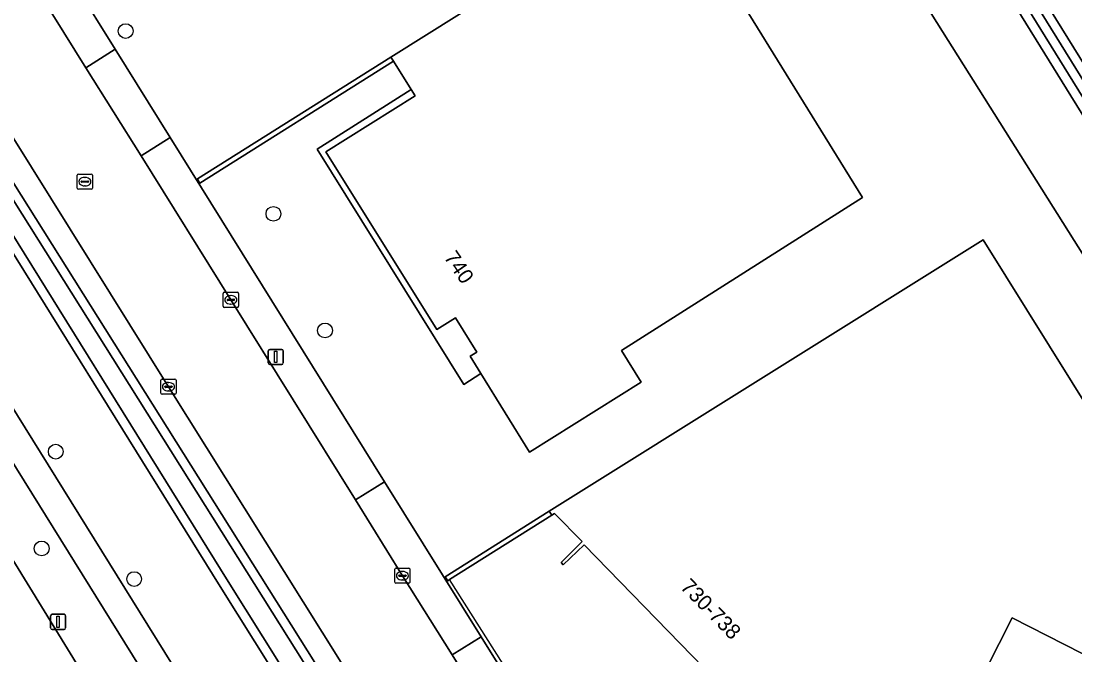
# Model space of a CAD drawing. Extents: x 158835 to 160077, y 386387 to 387778.
# Drawn here: x 159022.1 to 159091.8, y 386920.7 to 386962.6 of the extents above; entities that cross this region are included whole.
import ezdxf

# ---------------------------------------------------------------- set-up
doc = ezdxf.new("R2010")
doc.units = 0
for name, color, linetype in [('IMGEO_Berm_groen', 7, 'Continuous'), ('IMGEO_Boom', 7, 'Continuous'), ('IMGEO_Erf', 7, 'Continuous'), ('IMGEO_Fietspad_gesloten', 7, 'Continuous'), ('IMGEO_Greppel_droge_sloot', 7, 'Continuous'), ('IMGEO_Groenvoorziening', 7, 'Continuous'), ('IMGEO_Hek', 7, 'Continuous'), ('IMGEO_Kolk', 7, 'Continuous'), ('IMGEO_Lichtmast', 7, 'Continuous'), ('IMGEO_Loofbos', 7, 'Continuous'), ('IMGEO_Muur', 7, 'Continuous'), ('IMGEO_Oever', 7, 'Continuous'), ('IMGEO_Pand', 7, 'Continuous'), ('IMGEO_Pand_nummerreeks', 7, 'Continuous'), ('IMGEO_Pand_overbouw', 7, 'Continuous'), ('IMGEO_Rijbaan_lokaal_open', 7, 'Continuous'), ('IMGEO_Rijbaan_regionaal_gesloten', 7, 'Continuous'), ('IMGEO_Rioolput', 7, 'Continuous'), ('IMGEO_Voetpad_open', 7, 'Continuous')]:
    doc.layers.add(name, color=color, linetype=linetype)

msp = doc.modelspace()

# ---------------------------------------------------------------- linework, layer by layer
at = {"layer": 'IMGEO_Berm_groen'}
for points in [[(159075.251, 386868.876), (159065.997, 386883.711), (159059.057, 386894.827), (159053.024, 386904.489), (159043.257, 386920.182), (159031.839, 386938.426), (159021.504, 386954.997), (159010.09, 386973.23), (159000.316, 386988.934), (159000, 386989.439), (158993.387, 387000), (158992.734, 387001.043), (158991.141, 387000.087), (158989.379, 386999.029), (158984.936, 386996.361), (158992.533, 386984.139), (158992.568, 386983.667), (158998.45, 386974.253), (159000, 386971.66), (159017.155, 386944.035), (159035.145, 386915.136), (159051.101, 386889.639), (159051.929, 386888.316), (159072.053, 386856.336)], [(159039.053, 386905.234), (159013.182, 386946.824), (158996.138, 386974.083), (158990.726, 386982.523), (158990.313, 386982.228), (158995.403, 386973.836)], [(159000.738, 386964.255), (159007.024, 386951.037), (159009.693, 386945.652), (159017.299, 386933.828), (159034.701, 386905.543), (159048.457, 386883.647), (159061.455, 386863.013)]]:
    msp.add_lwpolyline(points, dxfattribs=at)
msp.add_lwpolyline([(159035.265, 386925.216), (159000, 386981.943), (158990.004, 386998.024), (158991.693, 386999.224), (159000, 386986.242), (159057.921, 386894.086), (159063.62, 386885.019), (159091.508, 386840.108), (159091.568, 386839.665), (159091.422, 386839.242), (159091.028, 386838.871), (159090.244, 386838.524), (159089.835, 386838.498), (159089.256, 386838.78), (159088.981, 386839.474), (159055.682, 386892.626)], close=True, dxfattribs=at)
at = {"layer": 'IMGEO_Boom'}
for centre in [(159029.001, 386961.946), (159038.781, 386949.859), (159042.194, 386942.147), (159024.377, 386934.135), (159023.446, 386927.73), (159029.567, 386925.705)]:
    msp.add_circle(centre, 0.489, dxfattribs=at)
at = {"layer": 'IMGEO_Erf'}
for points in [[(159105.278, 386926.65), (159059.05, 387000)], [(159017.609, 386977.869), (159028.298, 386960.742), (159031.942, 386954.904), (159046.121, 386932.132), (159052.526, 386921.891), (159061.292, 386907.837), (159061.438, 386907.918), (159066.583, 386899.738), (159066.666, 386899.609), (159066.88, 386899.741), (159067.552, 386900.158), (159067.709, 386900.255), (159091.296, 386914.922), (159096.847, 386918.374), (159097.39, 386918.123), (159105.16, 386925.412)]]:
    msp.add_lwpolyline(points, dxfattribs=at)
for points in [[(159064.894, 386971.726), (159077.764, 386950.938), (159061.799, 386940.822), (159063.111, 386938.73), (159055.719, 386934.097), (159052.509, 386939.297), (159051.367, 386938.582), (159041.68, 386954.144), (159047.888, 386958.091), (159046.725, 386959.948), (159033.917, 386951.894), (159033.752, 386952.168), (159046.555, 386960.214)], [(159057.026, 386930.203), (159085.733, 386948.136), (159098.905, 386927.043), (159092.293, 386920.792), (159087.651, 386923.144), (159084.236, 386916.402), (159079.601, 386918.778), (159073.847, 386913.112), (159073.617, 386913.315), (159059.33, 386927.96), (159057.958, 386926.654), (159057.813, 386926.806), (159059.214, 386928.192), (159057.381, 386930.049), (159057.194, 386929.933), (159050.432, 386925.672), (159050.308, 386925.594), (159050.145, 386925.861)]]:
    msp.add_lwpolyline(points, close=True, dxfattribs=at)
at = {"layer": 'IMGEO_Fietspad_gesloten'}
for points in [[(158964.775, 387027.728), (158963.246, 387026.807), (158975.486, 387007.336), (158980.411, 386999.184), (158990.726, 386982.523), (158996.138, 386974.083), (159013.182, 386946.824), (159039.053, 386905.234), (159050.784, 386886.396), (159070.38, 386855.242)], [(159072.053, 386856.336), (159051.929, 386888.316), (159051.101, 386889.639), (159035.145, 386915.136), (159017.155, 386944.035), (159000, 386971.66), (158998.45, 386974.253), (158992.568, 386983.667), (158992.533, 386984.139), (158984.936, 386996.361), (158983.958, 386997.917), (158983.029, 386999.449)]]:
    msp.add_lwpolyline(points, dxfattribs=at)
at = {"layer": 'IMGEO_Greppel_droge_sloot'}
msp.add_lwpolyline([(158999.473, 386985.908), (158991.52, 386998.336), (158991.091, 386998.031), (158990.844, 386997.855), (159000.53, 386982.272), (159035.794, 386925.546), (159056.211, 386892.957), (159089.54, 386839.757), (159089.747, 386839.235), (159089.96, 386839.131), (159090.093, 386839.14), (159090.678, 386839.399), (159090.882, 386839.591), (159090.93, 386839.728), (159090.907, 386839.892), (159063.091, 386884.688), (159057.393, 386893.754)], close=True, dxfattribs=at)
at = {"layer": 'IMGEO_Groenvoorziening'}
for points in [[(159111.422, 386929.098), (159110.699, 386930.263), (159101.209, 386945.557), (159067.427, 387000), (159057.059, 387016.709), (159048.064, 387031.206)], [(159108.58, 386920.602), (159109.022, 386921.017), (159109.426, 386921.47), (159109.787, 386921.957), (159110.103, 386922.474), (159110.372, 386923.018), (159110.591, 386923.583), (159110.758, 386924.166), (159110.873, 386924.761), (159110.935, 386925.364), (159110.942, 386925.971), (159110.895, 386926.575), (159110.794, 386927.173), (159110.64, 386927.76), (159110.435, 386928.33), (159110.378, 386928.464), (159066.053, 387000), (159047.042, 387030.681)], [(159047.042, 387030.681), (159066.053, 387000), (159110.378, 386928.464), (159110.435, 386928.33), (159110.64, 386927.76), (159110.794, 386927.173), (159110.895, 386926.575), (159110.942, 386925.971), (159110.935, 386925.364), (159110.873, 386924.761), (159110.758, 386924.166), (159110.591, 386923.583), (159110.372, 386923.018), (159110.103, 386922.474), (159109.787, 386921.957), (159109.426, 386921.47), (159109.022, 386921.017), (159108.58, 386920.602)], [(159047.544, 387030.967), (159066.743, 387000), (159110.881, 386928.808)], [(159110.881, 386928.808), (159066.743, 387000), (159047.544, 387030.967)], [(159046.571, 387030.271), (159065.319, 387000), (159109.791, 386928.194), (159109.911, 386927.908), (159110.085, 386927.393), (159110.212, 386926.865), (159110.292, 386926.327), (159110.323, 386925.784), (159110.306, 386925.241), (159110.24, 386924.701), (159110.127, 386924.17), (159109.966, 386923.65), (159109.759, 386923.147), (159109.509, 386922.665), (159109.216, 386922.207), (159108.884, 386921.777), (159108.514, 386921.378), (159108.111, 386921.014), (159107.676, 386920.687)]]:
    msp.add_lwpolyline(points, dxfattribs=at)
msp.add_lwpolyline([(159106.574, 386948.859), (159074.653, 387000), (159062.139, 387020.048), (159057.059, 387016.709), (159067.427, 387000), (159101.209, 386945.557)], close=True, dxfattribs=at)
at = {"layer": 'IMGEO_Hek'}
msp.add_lwpolyline([(159066.88, 386899.741), (159050.432, 386925.672)], dxfattribs=at)
at = {"layer": 'IMGEO_Kolk'}
for p, q in [((159035.459, 386943.746), (159035.459, 386944.598)), ((159035.534, 386944.672), (159036.386, 386944.672)), ((159036.46, 386944.598), (159036.46, 386943.746)), ((159035.718, 386944.166), (159035.718, 386944.178)), ((159036.156, 386944.129), (159035.758, 386944.129)), ((159035.761, 386944.215), (159036.159, 386944.215)), ((159035.97, 386943.892), (159035.945, 386943.892)), ((159035.947, 386944.452), (159035.972, 386944.452)), ((159036.202, 386944.178), (159036.202, 386944.166)), ((159036.386, 386943.672), (159035.534, 386943.672)), ((159031.337, 386937.999), (159031.337, 386938.851)), ((159031.412, 386938.925), (159032.264, 386938.925)), ((159031.596, 386938.419), (159031.596, 386938.431)), ((159032.034, 386938.382), (159031.636, 386938.382)), ((159031.639, 386938.468), (159032.037, 386938.468)), ((159031.825, 386938.705), (159031.85, 386938.705)), ((159032.08, 386938.431), (159032.08, 386938.419)), ((159032.338, 386938.851), (159032.338, 386937.999)), ((159032.264, 386937.925), (159031.412, 386937.925)), ((159031.848, 386938.145), (159031.823, 386938.145)), ((159046.814, 386925.503), (159046.814, 386926.355)), ((159046.889, 386926.429), (159047.741, 386926.429)), ((159047.073, 386925.923), (159047.073, 386925.935)), ((159047.511, 386925.886), (159047.113, 386925.886)), ((159047.116, 386925.972), (159047.514, 386925.972)), ((159047.302, 386926.209), (159047.327, 386926.209)), ((159047.557, 386925.935), (159047.557, 386925.923)), ((159047.815, 386926.355), (159047.815, 386925.503)), ((159047.741, 386925.429), (159046.889, 386925.429)), ((159047.325, 386925.649), (159047.3, 386925.649))]:
    msp.add_line(p, q, dxfattribs=at)
for points in [[(159035.459, 386943.746), (159035.459, 386944.598)], [(159035.534, 386944.672), (159036.386, 386944.672)], [(159036.46, 386944.598), (159036.46, 386943.746)], [(159036.386, 386943.672), (159035.534, 386943.672)], [(159031.337, 386937.999), (159031.337, 386938.851)], [(159031.412, 386938.925), (159032.264, 386938.925)], [(159032.338, 386938.851), (159032.338, 386937.999)], [(159032.264, 386937.925), (159031.412, 386937.925)], [(159046.814, 386925.503), (159046.814, 386926.355)], [(159046.889, 386926.429), (159047.741, 386926.429)], [(159047.815, 386926.355), (159047.815, 386925.503)], [(159047.741, 386925.429), (159046.889, 386925.429)]]:
    msp.add_lwpolyline(points, dxfattribs=at)
for centre, radius, start, end in [((159035.536, 386944.596), 0.0765, 91.55205, 178.44795), ((159035.536, 386944.596), 0.0765, 91.55205, 178.44795), ((159036.384, 386944.596), 0.0765, 1.55205, 88.44795), ((159036.384, 386944.596), 0.0765, 1.55205, 88.44795), ((159035.758, 386944.175), 0.0403, 85.87752, 175.75265), ((159035.755, 386944.165), 0.0366, 178.93798, 274.71019), ((159036.159, 386944.172), 0.043, 264.86636, 352.45326), ((159036.163, 386944.177), 0.0386, 1.73085, 96.63898), ((159035.536, 386943.748), 0.0765, 181.55205, 268.44795), ((159035.536, 386943.748), 0.0765, 181.55205, 268.44795), ((159036.384, 386943.748), 0.0765, 271.55205, 358.44795), ((159036.384, 386943.748), 0.0765, 271.55205, 358.44795), ((159031.414, 386938.849), 0.0765, 91.55205, 178.44795), ((159031.414, 386938.849), 0.0765, 91.55205, 178.44795), ((159031.636, 386938.428), 0.0403, 85.87752, 175.75265), ((159031.633, 386938.418), 0.0366, 178.93798, 274.71019), ((159032.037, 386938.425), 0.043, 264.86636, 352.45326), ((159032.041, 386938.43), 0.0386, 1.73085, 96.63898), ((159032.262, 386938.849), 0.0765, 1.55205, 88.44795), ((159032.262, 386938.849), 0.0765, 1.55205, 88.44795), ((159031.414, 386938.001), 0.0765, 181.55205, 268.44795), ((159031.414, 386938.001), 0.0765, 181.55205, 268.44795), ((159032.262, 386938.001), 0.0765, 271.55205, 358.44795), ((159032.262, 386938.001), 0.0765, 271.55205, 358.44795), ((159046.891, 386926.353), 0.0765, 91.55205, 178.44795), ((159046.891, 386926.353), 0.0765, 91.55205, 178.44795), ((159047.113, 386925.932), 0.0403, 85.87752, 175.75265), ((159047.11, 386925.922), 0.0366, 178.93798, 274.71019), ((159047.514, 386925.929), 0.043, 264.86636, 352.45326), ((159047.518, 386925.934), 0.0386, 1.73085, 96.63898), ((159047.739, 386926.353), 0.0765, 1.55205, 88.44795), ((159047.739, 386926.353), 0.0765, 1.55205, 88.44795), ((159046.891, 386925.505), 0.0765, 181.55205, 268.44795), ((159046.891, 386925.505), 0.0765, 181.55205, 268.44795), ((159047.739, 386925.505), 0.0765, 271.55205, 358.44795), ((159047.739, 386925.505), 0.0765, 271.55205, 358.44795)]:
    msp.add_arc(centre, radius, start, end, dxfattribs=at)
for centre, major_axis, ratio, start_param, end_param in [((159035.946, 386944.172), (-0.387, 0.002), 0.722429, 4.712389, 7.853982), ((159035.971, 386944.172), (-0.39, 0.002), 0.717154, 1.570796, 4.712389), ((159031.824, 386938.425), (-0.387, 0.002), 0.722429, 4.712389, 7.853982), ((159031.849, 386938.425), (-0.39, 0.002), 0.717154, 1.570796, 4.712389), ((159047.301, 386925.929), (-0.387, 0.002), 0.722429, 4.712389, 7.853982), ((159047.326, 386925.929), (-0.39, 0.002), 0.717154, 1.570796, 4.712389)]:
    msp.add_ellipse(centre, major_axis=major_axis, ratio=ratio, start_param=start_param, end_param=end_param, dxfattribs=at)
at = {"layer": 'IMGEO_Lichtmast'}
for p, q in [((159038.44, 386939.999), (159038.44, 386940.799)), ((159038.44, 386940.799), (159038.44, 386939.999)), ((159038.54, 386940.899), (159039.33, 386940.899)), ((159039.33, 386940.899), (159038.54, 386940.899)), ((159039.43, 386940.799), (159039.43, 386939.999)), ((159039.43, 386939.999), (159039.43, 386940.799)), ((159039.33, 386939.899), (159038.54, 386939.899)), ((159038.54, 386939.899), (159039.33, 386939.899)), ((159024.037, 386922.475), (159024.037, 386923.275)), ((159024.037, 386923.275), (159024.037, 386922.475)), ((159024.137, 386923.375), (159024.927, 386923.375)), ((159024.927, 386923.375), (159024.137, 386923.375)), ((159025.027, 386923.275), (159025.027, 386922.475)), ((159025.027, 386922.475), (159025.027, 386923.275)), ((159024.927, 386922.375), (159024.137, 386922.375)), ((159024.137, 386922.375), (159024.927, 386922.375))]:
    msp.add_line(p, q, dxfattribs=at)
for points in [[(159038.86, 386940.774), (159039.01, 386940.774), (159039.01, 386940.024), (159038.86, 386940.024), (159038.86, 386940.774)], [(159024.457, 386923.25), (159024.607, 386923.25), (159024.607, 386922.5), (159024.457, 386922.5), (159024.457, 386923.25)]]:
    msp.add_lwpolyline(points, dxfattribs=at)
for centre, start, end in [((159038.54, 386940.799), 90, 180), ((159038.54, 386940.799), 90, 180), ((159039.33, 386940.799), 0, 90), ((159039.33, 386940.799), 360, 90), ((159038.54, 386939.999), 180, 270), ((159038.54, 386939.999), 180, 270), ((159039.33, 386939.999), 270, 0), ((159039.33, 386939.999), 270, 0), ((159024.137, 386923.275), 90, 180), ((159024.137, 386923.275), 90, 180), ((159024.927, 386923.275), 0, 90), ((159024.927, 386923.275), 360, 90), ((159024.137, 386922.475), 180, 270), ((159024.137, 386922.475), 180, 270), ((159024.927, 386922.475), 270, 0), ((159024.927, 386922.475), 270, 0)]:
    msp.add_arc(centre, 0.1, start, end, dxfattribs=at)
at = {"layer": 'IMGEO_Loofbos'}
for points in [[(159042.882, 387025.766), (159059.05, 387000), (159105.278, 386926.65)], [(159105.16, 386925.412), (159097.39, 386918.123), (159102.365, 386915.829), (159103.677, 386917.524), (159107.676, 386920.687), (159108.111, 386921.014), (159108.514, 386921.378), (159108.884, 386921.777), (159109.216, 386922.207), (159109.509, 386922.665), (159109.759, 386923.147), (159109.966, 386923.65), (159110.127, 386924.17), (159110.24, 386924.701), (159110.306, 386925.241), (159110.323, 386925.784), (159110.292, 386926.327), (159110.212, 386926.865), (159110.085, 386927.393), (159109.911, 386927.908), (159109.791, 386928.194), (159065.319, 387000)]]:
    msp.add_lwpolyline(points, dxfattribs=at)
at = {"layer": 'IMGEO_Muur'}
for points in [[(159046.555, 386960.214), (159033.752, 386952.168), (159033.917, 386951.894), (159046.725, 386959.948)], [(159057.026, 386930.203), (159050.145, 386925.861), (159050.308, 386925.594), (159050.432, 386925.672), (159057.194, 386929.933)]]:
    msp.add_lwpolyline(points, close=True, dxfattribs=at)
at = {"layer": 'IMGEO_Oever'}
for points in [[(159000, 386986.242), (158991.693, 386999.224), (158990.004, 386998.024), (159000, 386981.943), (159035.265, 386925.216), (159055.682, 386892.626), (159088.981, 386839.474), (159089.256, 386838.78), (159089.835, 386838.498), (159090.244, 386838.524), (159091.028, 386838.871), (159091.422, 386839.242), (159091.568, 386839.665), (159091.508, 386840.108), (159063.62, 386885.019), (159057.921, 386894.086)], [(158999.473, 386985.908), (159057.393, 386893.754), (159063.091, 386884.688), (159090.907, 386839.892), (159090.93, 386839.728), (159090.882, 386839.591), (159090.678, 386839.399), (159090.093, 386839.14), (159089.96, 386839.131), (159089.747, 386839.235), (159089.54, 386839.757), (159056.211, 386892.957), (159035.794, 386925.546), (159000.53, 386982.272), (158990.844, 386997.855), (158991.091, 386998.031), (158991.52, 386998.336)]]:
    msp.add_lwpolyline(points, close=True, dxfattribs=at)
at = {"layer": 'IMGEO_Pand'}
for points in [[(159052.509, 386939.297), (159055.719, 386934.097), (159063.111, 386938.73), (159061.799, 386940.822), (159077.764, 386950.938), (159064.894, 386971.726), (159046.555, 386960.214), (159046.725, 386959.948), (159047.888, 386958.091), (159048.15, 386957.673), (159042.244, 386953.965), (159049.598, 386942.216), (159050.819, 386942.987), (159052.234, 386940.714), (159051.8, 386940.446)], [(159057.381, 386930.049), (159059.214, 386928.192), (159057.813, 386926.806), (159057.958, 386926.654), (159059.33, 386927.96), (159073.617, 386913.315), (159073.847, 386913.112), (159079.601, 386918.778), (159084.236, 386916.402), (159087.651, 386923.144), (159092.293, 386920.792), (159098.905, 386927.043), (159085.733, 386948.136), (159057.026, 386930.203), (159057.194, 386929.933)]]:
    msp.add_lwpolyline(points, close=True, dxfattribs=at)
at = {"layer": 'IMGEO_Pand_overbouw'}
msp.add_lwpolyline([(159052.509, 386939.297), (159051.8, 386940.446), (159052.234, 386940.714), (159050.819, 386942.987), (159049.598, 386942.216), (159042.244, 386953.965), (159048.15, 386957.673), (159047.888, 386958.091), (159041.68, 386954.144), (159051.367, 386938.582)], close=True, dxfattribs=at)
at = {"layer": 'IMGEO_Rijbaan_lokaal_open'}
for points in [[(159088.091, 386860.551), (159077.264, 386877.959), (159073.44, 386884.112), (159067.46, 386893.713), (159065.265, 386897.218), (159064.514, 386898.388), (159059.394, 386906.605), (159057.132, 386910.196), (159050.595, 386920.7), (159047.315, 386925.929), (159044.207, 386930.937), (159035.958, 386944.171), (159030.023, 386953.704), (159026.376, 386959.526), (159015.823, 386976.434)], [(159021.504, 386954.997), (159031.839, 386938.426), (159043.257, 386920.182), (159053.024, 386904.489), (159059.057, 386894.827), (159065.997, 386883.711), (159075.251, 386868.876)]]:
    msp.add_lwpolyline(points, dxfattribs=at)
at = {"layer": 'IMGEO_Rijbaan_regionaal_gesloten'}
msp.add_lwpolyline([(159061.455, 386863.013), (159048.457, 386883.647), (159034.701, 386905.543), (159017.299, 386933.828), (159009.693, 386945.652), (159008.588, 386946.65), (158958.027, 387027.623), (158955.981, 387031.955), (158952.104, 387038.077), (158945.893, 387047.913), (158943.167, 387052.282), (158936.461, 387062.984), (158929.373, 387074.223), (158925.182, 387080.963), (158923.799, 387083.122), (158918.13, 387092.582), (158913.068, 387101.094)], dxfattribs=at)
at = {"layer": 'IMGEO_Rioolput'}
for p, q in [((159025.804, 386951.561), (159025.804, 386952.413)), ((159025.879, 386952.487), (159026.731, 386952.487)), ((159026.292, 386952.267), (159026.317, 386952.267)), ((159026.805, 386952.413), (159026.805, 386951.561)), ((159026.063, 386951.981), (159026.063, 386951.993)), ((159026.501, 386951.944), (159026.103, 386951.944)), ((159026.106, 386952.03), (159026.504, 386952.03)), ((159026.315, 386951.707), (159026.29, 386951.707)), ((159026.547, 386951.993), (159026.547, 386951.981)), ((159026.731, 386951.487), (159025.879, 386951.487))]:
    msp.add_line(p, q, dxfattribs=at)
for points in [[(159025.804, 386951.561), (159025.804, 386952.413)], [(159025.879, 386952.487), (159026.731, 386952.487)], [(159026.805, 386952.413), (159026.805, 386951.561)], [(159026.731, 386951.487), (159025.879, 386951.487)]]:
    msp.add_lwpolyline(points, dxfattribs=at)
for centre, radius, start, end in [((159025.881, 386952.411), 0.0765, 91.55205, 178.44795), ((159025.881, 386952.411), 0.0765, 91.55205, 178.44795), ((159026.729, 386952.411), 0.0765, 1.55205, 88.44795), ((159026.729, 386952.411), 0.0765, 1.55205, 88.44795), ((159025.881, 386951.563), 0.0765, 181.55205, 268.44795), ((159025.881, 386951.563), 0.0765, 181.55205, 268.44795), ((159026.103, 386951.99), 0.0403, 85.87752, 175.75265), ((159026.1, 386951.98), 0.0366, 178.93798, 274.71019), ((159026.504, 386951.987), 0.043, 264.86636, 352.45326), ((159026.508, 386951.992), 0.0386, 1.73085, 96.63898), ((159026.729, 386951.563), 0.0765, 271.55205, 358.44795), ((159026.729, 386951.563), 0.0765, 271.55205, 358.44795)]:
    msp.add_arc(centre, radius, start, end, dxfattribs=at)
for centre, major_axis, ratio, start_param, end_param in [((159026.291, 386951.987), (-0.387, 0.002), 0.722429, 4.712389, 7.853982), ((159026.316, 386951.987), (-0.39, 0.002), 0.717154, 1.570796, 4.712389)]:
    msp.add_ellipse(centre, major_axis=major_axis, ratio=ratio, start_param=start_param, end_param=end_param, dxfattribs=at)
at = {"layer": 'IMGEO_Voetpad_open'}
for points in [[(159015.665, 386976.654), (159015.823, 386976.434), (159026.376, 386959.526), (159028.298, 386960.742), (159017.609, 386977.869)], [(159026.376, 386959.526), (159030.023, 386953.704), (159031.942, 386954.904), (159028.298, 386960.742)], [(159051.8, 386940.446), (159052.234, 386940.714), (159050.819, 386942.987), (159049.598, 386942.216), (159042.244, 386953.965), (159048.15, 386957.673), (159047.888, 386958.091), (159041.68, 386954.144), (159051.367, 386938.582), (159052.509, 386939.297)], [(159030.023, 386953.704), (159035.958, 386944.171), (159044.207, 386930.937), (159046.121, 386932.132), (159031.942, 386954.904)], [(159044.207, 386930.937), (159047.315, 386925.929), (159050.595, 386920.7), (159052.526, 386921.891), (159046.121, 386932.132)], [(159050.595, 386920.7), (159057.132, 386910.196), (159059.394, 386906.605), (159061.292, 386907.837), (159052.526, 386921.891)]]:
    msp.add_lwpolyline(points, close=True, dxfattribs=at)

# ---------------------------------------------------------------- texts
at = {"layer": 'IMGEO_Pand_nummerreeks'}
for s, rotation, p in [('740', 304.14615, (159050.025, 386946.981)), ('730-738', 314.51471, (159065.648, 386925.128))]:
    msp.add_text(s, height=1, rotation=rotation, dxfattribs=at).set_placement(p)

doc.saveas('drawing.dxf')
